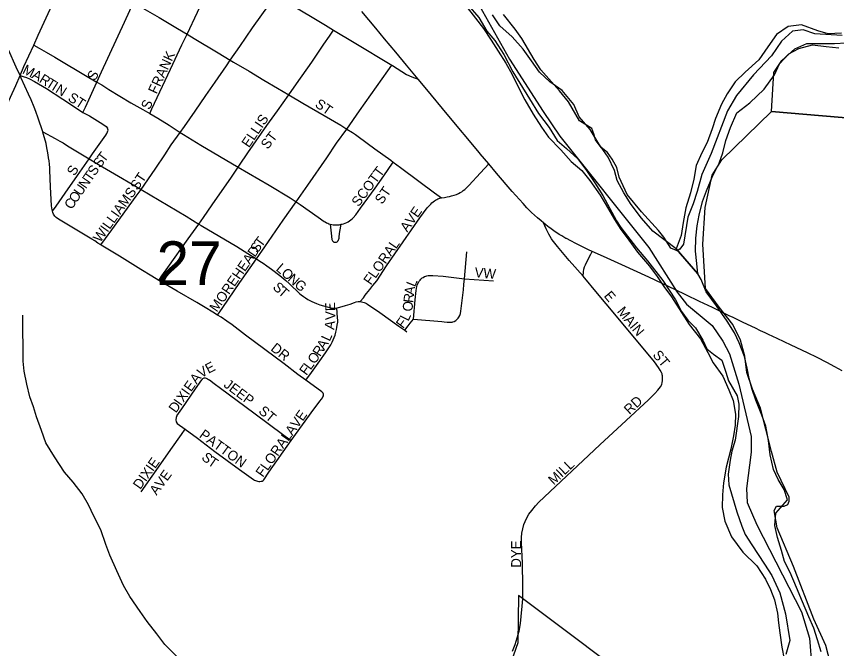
# Model space of a CAD drawing. Extents: x 0 to 680, y 0 to 440.
# Drawn here: x 491.37 to 505.22, y 313.37 to 324.04 of the extents above; entities that cross this region are included whole.
import ezdxf

# ---------------------------------------------------------------- set-up
doc = ezdxf.new("R2010")
doc.units = 0
for name, color, linetype in [('GM_X_City_Street', 7, 'Continuous'), ('GM_X_City_Street_Text', 7, 'Continuous'), ('GM_X_Corporation', 7, 'Continuous'), ('GM_X_County_Road', 7, 'Continuous'), ('GM_X_Major_River', 7, 'Continuous'), ('GM_X_Minor_River', 7, 'Continuous'), ('GM_X_Section', 7, 'Continuous'), ('GM_X_Section_Text', 7, 'Continuous'), ('GM_X_State_Route', 7, 'Continuous'), ('GM_X_Township', 7, 'Continuous')]:
    doc.layers.add(name, color=color, linetype=linetype)

msp = doc.modelspace()

# ---------------------------------------------------------------- linework, layer by layer
at = {"layer": 'GM_X_City_Street'}
for points in [[(491.664, 323.557), (491.74, 323.724), (491.907, 324.091), (492.145, 324.608), (492.283, 324.913)], [(494.254, 323.741), (494.431, 324.111), (494.615, 324.507), (494.724, 324.745), (494.781, 324.875), (494.812, 324.941)], [(494.979, 323.302), (495.142, 323.532), (495.359, 323.85), (495.645, 324.25), (495.745, 324.395)], [(495.745, 324.395), (495.961, 324.268), (496.589, 323.892), (496.727, 323.809)], [(491.433, 323.041), (491.366, 323.184), (491.238, 323.474), (491.196, 323.575), (491.065, 323.909), (491.048, 323.942), (491.027, 323.986), (491.004, 324.024), (490.983, 324.06), (490.966, 324.088), (490.935, 324.135), (490.905, 324.183)], [(492.73, 322.932), (492.809, 323.105), (493.195, 323.943), (493.347, 324.275)], [(493.347, 324.275), (493.505, 324.181), (493.779, 324.022), (494.091, 323.839), (494.254, 323.741)], [(495.971, 322.717), (496.102, 322.9), (496.36, 323.271), (496.564, 323.573), (496.657, 323.708), (496.727, 323.809)], [(496.727, 323.809), (497.074, 323.601), (497.708, 323.218)], [(493.622, 322.399), (493.66, 322.48), (493.973, 323.15), (494.166, 323.561), (494.254, 323.741)], [(494.254, 323.741), (494.373, 323.67), (494.775, 323.427), (494.979, 323.302)], [(491.433, 323.041), (491.499, 323.197), (491.664, 323.557)], [(491.664, 323.557), (491.758, 323.504), (491.874, 323.438), (492.021, 323.353), (492.594, 323.011), (492.73, 322.932)], [(494.138, 322.083), (494.21, 322.182), (494.391, 322.442), (494.571, 322.704), (494.725, 322.93), (494.918, 323.209), (494.979, 323.302)], [(494.979, 323.302), (495.037, 323.267), (495.303, 323.115), (495.546, 322.967), (495.782, 322.829), (495.971, 322.717)], [(496.952, 322.138), (497.166, 322.445), (497.64, 323.121), (497.708, 323.218)], [(497.708, 323.218), (497.721, 323.21), (497.96, 323.06), (498.049, 323.021), (498.154, 322.982)], [(491.089, 322.278), (491.184, 322.482), (491.362, 322.875), (491.433, 323.041)], [(491.433, 323.041), (491.485, 323.026), (491.541, 323.008), (491.592, 322.985), (491.678, 322.944), (491.88, 322.822), (492.156, 322.646), (492.418, 322.469), (492.495, 322.419)], [(491.815, 322.094), (491.74, 322.323), (491.699, 322.433), (491.671, 322.507), (491.619, 322.632), (491.578, 322.729), (491.454, 322.996), (491.433, 323.041)], [(492.495, 322.419), (492.535, 322.507), (492.73, 322.932)], [(492.73, 322.932), (492.811, 322.884), (492.931, 322.808), (493.306, 322.584), (493.505, 322.467), (493.622, 322.399)], [(495.116, 321.497), (495.136, 321.528), (495.277, 321.736), (495.602, 322.2), (495.781, 322.448), (495.971, 322.717)], [(495.971, 322.717), (496.209, 322.576), (496.567, 322.368), (496.849, 322.202), (496.952, 322.138)], [(492.495, 322.419), (492.604, 322.363), (492.829, 322.224), (492.889, 322.183), (492.912, 322.153)], [(493.622, 322.399), (493.76, 322.32), (493.948, 322.207), (494.138, 322.083)], [(492.601, 321.636), (492.658, 321.718), (492.879, 322.034), (492.899, 322.066), (492.912, 322.092), (492.918, 322.122), (492.912, 322.153)], [(496.096, 320.908), (496.29, 321.189), (496.612, 321.651), (496.778, 321.901), (496.952, 322.138)], [(496.952, 322.138), (497.044, 322.081), (497.094, 322.046), (497.143, 322.013), (497.424, 321.805), (497.691, 321.614), (497.735, 321.582)], [(491.815, 322.094), (492.024, 321.979), (492.102, 321.935), (492.158, 321.904), (492.234, 321.858), (492.601, 321.636)], [(491.98, 320.75), (491.973, 320.776), (491.969, 320.811), (491.965, 320.844), (491.949, 321.161), (491.938, 321.445), (491.935, 321.486), (491.931, 321.543), (491.922, 321.602), (491.915, 321.655), (491.908, 321.704), (491.881, 321.854), (491.873, 321.897), (491.863, 321.932), (491.825, 322.064), (491.815, 322.094)], [(493.476, 321.118), (493.591, 321.279), (493.726, 321.479), (493.879, 321.706), (493.986, 321.871), (494.138, 322.083)], [(494.138, 322.083), (494.195, 322.046), (494.484, 321.868), (495.116, 321.497)], [(491.98, 320.75), (492.04, 320.839), (492.195, 321.056), (492.404, 321.355), (492.601, 321.636)], [(492.601, 321.636), (492.757, 321.541), (493.165, 321.306), (493.354, 321.19), (493.476, 321.118)], [(496.855, 320.53), (496.871, 320.533), (496.894, 320.539), (496.923, 320.548), (496.951, 320.562), (496.973, 320.572), (496.996, 320.589), (497.017, 320.603), (497.04, 320.624), (497.058, 320.641), (497.101, 320.69), (497.181, 320.802), (497.427, 321.142), (497.534, 321.295), (497.636, 321.441), (497.735, 321.582)], [(497.735, 321.582), (497.859, 321.491), (498.168, 321.258), (498.43, 321.064), (498.55, 320.975)], [(494.45, 320.532), (494.529, 320.646), (494.679, 320.86), (495.003, 321.328), (495.116, 321.497)], [(495.116, 321.497), (495.636, 321.192), (495.991, 320.977), (496.096, 320.908)], [(498.55, 320.975), (498.598, 320.985), (498.644, 320.992), (498.682, 320.999), (498.719, 321.009), (498.764, 321.022), (498.799, 321.035), (498.834, 321.048), (498.864, 321.065), (498.889, 321.079), (498.917, 321.1), (498.94, 321.117), (498.971, 321.145), (499.011, 321.183), (499.208, 321.398), (499.345, 321.55)], [(492.796, 320.181), (492.875, 320.29), (492.982, 320.438), (493.393, 321.003), (493.476, 321.118)], [(493.476, 321.118), (494.237, 320.665), (494.45, 320.532)], [(495.423, 319.945), (495.565, 320.147), (495.877, 320.598), (496.096, 320.908)], [(496.096, 320.908), (496.165, 320.864), (496.468, 320.648), (496.565, 320.58), (496.582, 320.57), (496.605, 320.557), (496.629, 320.547), (496.647, 320.539), (496.667, 320.534)], [(497.178, 319.224), (497.229, 319.289), (497.261, 319.334), (497.281, 319.363), (497.309, 319.396), (497.336, 319.428), (497.391, 319.498), (497.454, 319.577), (497.622, 319.829), (498.184, 320.639), (498.308, 320.806), (498.367, 320.873), (498.386, 320.892), (498.408, 320.911), (498.429, 320.926), (498.445, 320.937), (498.467, 320.951), (498.487, 320.958), (498.519, 320.969), (498.55, 320.975)], [(492.796, 320.181), (492.746, 320.214), (492.693, 320.249), (492.646, 320.28), (492.45, 320.399), (492.081, 320.617), (492.045, 320.644), (492.02, 320.67), (492, 320.699), (491.985, 320.731), (491.98, 320.75)], [(493.775, 319.584), (493.829, 319.661), (493.93, 319.802), (494.271, 320.284), (494.45, 320.532)], [(494.45, 320.532), (494.488, 320.509), (495.092, 320.154), (495.278, 320.038), (495.326, 320.007), (495.381, 319.973), (495.423, 319.945)], [(496.667, 320.534), (496.685, 320.38), (496.699, 320.271), (496.702, 320.261), (496.706, 320.252), (496.713, 320.243), (496.723, 320.236), (496.732, 320.231), (496.743, 320.228), (496.754, 320.226), (496.765, 320.227), (496.775, 320.229), (496.785, 320.234), (496.793, 320.241), (496.8, 320.249), (496.807, 320.259), (496.812, 320.268), (496.815, 320.28), (496.818, 320.295), (496.82, 320.312), (496.828, 320.373), (496.836, 320.435), (496.855, 320.53)], [(496.667, 320.534), (496.697, 320.527), (496.72, 320.524), (496.743, 320.522), (496.761, 320.521), (496.782, 320.521), (496.803, 320.522), (496.819, 320.524), (496.837, 320.526), (496.855, 320.53)], [(500.94, 319.655), (500.702, 319.92), (500.507, 320.154), (500.418, 320.269), (500.406, 320.284), (500.36, 320.363), (500.316, 320.455), (500.269, 320.555)], [(493.775, 319.584), (493.659, 319.653), (493.472, 319.765), (493.11, 319.99), (492.856, 320.142), (492.802, 320.177), (492.796, 320.181)], [(498.937, 319.612), (498.976, 320.064)], [(500.94, 319.655), (500.948, 319.729), (500.954, 319.772), (500.965, 319.812), (500.977, 319.844), (500.998, 319.884), (501.071, 320.027), (501.094, 320.073)], [(494.768, 318.997), (494.854, 319.123), (495.144, 319.547), (495.423, 319.945)], [(495.423, 319.945), (495.48, 319.909), (495.536, 319.874), (495.6, 319.828), (495.679, 319.773), (495.818, 319.668), (495.919, 319.583), (495.976, 319.528), (496.038, 319.47), (496.094, 319.416), (496.149, 319.364), (496.181, 319.338), (496.217, 319.309), (496.25, 319.287), (496.29, 319.261), (496.327, 319.242), (496.358, 319.225), (496.398, 319.208), (496.439, 319.192), (496.495, 319.171), (496.556, 319.152), (496.618, 319.135), (496.686, 319.12), (496.73, 319.114), (496.76, 319.115), (496.783, 319.119)], [(498.073, 318.929), (498.104, 319.257), (498.12, 319.413), (498.126, 319.445), (498.131, 319.478), (498.14, 319.504), (498.149, 319.53), (498.159, 319.55), (498.17, 319.569), (498.186, 319.588), (498.197, 319.603), (498.222, 319.624), (498.239, 319.634), (498.26, 319.646), (498.283, 319.653), (498.302, 319.659), (498.321, 319.663), (498.345, 319.666), (498.373, 319.665), (498.4, 319.665), (498.575, 319.653), (498.891, 319.617), (498.937, 319.612)], [(498.073, 318.929), (498.556, 318.887), (498.596, 318.883), (498.643, 318.879), (498.674, 318.877), (498.698, 318.875), (498.726, 318.877), (498.742, 318.881), (498.761, 318.89), (498.79, 318.906), (498.814, 318.928), (498.828, 318.945), (498.842, 318.962), (498.857, 318.991), (498.867, 319.022), (498.875, 319.065), (498.883, 319.108), (498.92, 319.423), (498.928, 319.512), (498.937, 319.612)], [(498.937, 319.612), (499.426, 319.577)], [(502.274, 317.991), (502.272, 318.003), (502.262, 318.03), (502.242, 318.069), (502.215, 318.114), (502.143, 318.209), (502.065, 318.301), (501.328, 319.186), (501.181, 319.364), (500.94, 319.655)], [(494.768, 318.997), (494.685, 319.048), (494.557, 319.128), (494.415, 319.21), (494.083, 319.4), (493.775, 319.584)], [(496.783, 319.119), (496.81, 319.124), (496.872, 319.141), (496.926, 319.157), (497.006, 319.184), (497.081, 319.21), (497.11, 319.219), (497.142, 319.224), (497.178, 319.224)], [(497.178, 319.224), (497.178, 319.224), (497.221, 319.216), (497.241, 319.209), (497.262, 319.202), (497.283, 319.191), (497.301, 319.181), (497.51, 319.042), (497.83, 318.811), (497.928, 318.742)], [(496.26, 317.897), (496.355, 318.03), (496.494, 318.226), (496.59, 318.358), (496.679, 318.493), (496.702, 318.542), (496.72, 318.58), (496.736, 318.621), (496.751, 318.66), (496.764, 318.709), (496.776, 318.753), (496.783, 318.789), (496.789, 318.827), (496.796, 318.876), (496.797, 318.913), (496.795, 318.95), (496.783, 319.119)], [(496.26, 317.897), (496.125, 317.994), (495.891, 318.174), (495.242, 318.66), (495.015, 318.831), (494.925, 318.893), (494.826, 318.961), (494.768, 318.997)], [(497.928, 318.742), (497.983, 318.815), (498.018, 318.86), (498.073, 318.929)], [(497.928, 318.742), (497.964, 318.717)], [(499.924, 314.422), (499.918, 314.807), (499.899, 315.156), (499.901, 315.243), (499.906, 315.312), (499.92, 315.389), (499.94, 315.458), (499.959, 315.514), (499.99, 315.575), (500.024, 315.633), (500.071, 315.699), (500.133, 315.776), (500.19, 315.838), (501.224, 316.806), (501.665, 317.216), (502.041, 317.566), (502.152, 317.673), (502.202, 317.727), (502.244, 317.785), (502.267, 317.825), (502.276, 317.859), (502.281, 317.889), (502.282, 317.936), (502.278, 317.969), (502.274, 317.991)], [(494.08, 317.295), (494.163, 317.415), (494.397, 317.75), (494.502, 317.904), (494.511, 317.915), (494.521, 317.924), (494.53, 317.931), (494.543, 317.935)], [(494.543, 317.935), (494.551, 317.937), (494.561, 317.937), (494.575, 317.934), (494.587, 317.929), (494.598, 317.923), (494.616, 317.911), (494.631, 317.902), (494.713, 317.84), (494.818, 317.763), (495.378, 317.344), (495.887, 316.969), (496.01, 316.878)], [(496.527, 317.702), (496.26, 317.897)], [(496.01, 316.878), (496.394, 317.409), (496.449, 317.482), (496.497, 317.544), (496.521, 317.576), (496.539, 317.6), (496.547, 317.615), (496.554, 317.635), (496.554, 317.647), (496.554, 317.659), (496.549, 317.679), (496.54, 317.691), (496.527, 317.702)], [(494.08, 317.295), (494.066, 317.265), (494.062, 317.227), (494.067, 317.194), (494.083, 317.169), (494.222, 317.068)], [(493.475, 316.012), (493.85, 316.539), (493.981, 316.73), (494.159, 316.979), (494.222, 317.068)], [(494.222, 317.068), (494.429, 316.919), (494.724, 316.696), (495.137, 316.392), (495.374, 316.22), (495.391, 316.211), (495.409, 316.202), (495.423, 316.196), (495.443, 316.19), (495.463, 316.187), (495.482, 316.187), (495.501, 316.19), (495.519, 316.195), (495.535, 316.204), (495.546, 316.214)], [(495.546, 316.214), (495.634, 316.342), (496.01, 316.878)]]:
    msp.add_lwpolyline(points, dxfattribs=at)
at = {"layer": 'GM_X_Corporation'}
msp.add_lwpolyline([(502.152, 312.534), (499.848, 314.26), (499.84, 313.46), (499.685, 313.027)], dxfattribs=at)
at = {"layer": 'GM_X_County_Road'}
msp.add_lwpolyline([(499.748, 313.321), (499.791, 313.432), (499.828, 313.546), (499.857, 313.661), (499.88, 313.79), (499.894, 313.909), (499.91, 314.083), (499.919, 314.208), (499.923, 314.311), (499.924, 314.422)], dxfattribs=at)
at = {"layer": 'GM_X_Major_River'}
msp.add_line((502.875, 319.695), (502.51, 320.118), dxfattribs=at)
for points in [[(498.941, 324.241), (499.123, 324.01), (499.259, 323.839)], [(502.51, 320.118), (502.116, 320.415), (501.927, 320.633), (501.752, 320.865), (501.629, 321.062), (501.514, 321.272), (501.471, 321.44), (501.362, 321.663), (501.207, 321.888), (501.059, 322.132), (500.87, 322.344), (500.781, 322.553), (500.586, 322.792), (500.375, 322.937), (500.205, 323.102), (500.069, 323.292), (499.927, 323.489), (499.744, 323.694), (499.534, 323.88), (499.412, 324.07)], [(499.259, 323.839), (499.389, 323.642), (499.504, 323.452), (499.633, 323.249), (499.743, 323.059), (499.858, 322.816), (499.954, 322.633), (500.095, 322.389), (500.237, 322.171), (500.354, 322.001), (500.563, 321.789), (500.739, 321.591), (500.916, 321.44), (501.052, 321.269), (501.227, 321.024), (501.33, 320.855), (501.472, 320.611), (501.575, 320.441), (501.711, 320.264), (501.86, 320.06), (502.062, 319.821), (502.192, 319.651), (502.301, 319.481), (502.431, 319.304), (502.728, 318.836), (502.923, 318.597), (503.045, 318.367), (503.134, 318.191), (503.296, 317.966), (503.398, 317.736), (503.474, 317.554), (503.515, 317.326), (503.504, 317.139), (503.48, 316.959), (503.435, 316.732), (503.354, 316.427), (503.308, 316.167), (503.29, 315.96), (503.285, 315.746), (503.333, 315.518), (503.447, 315.254), (503.635, 314.996), (503.871, 314.763), (504.019, 314.538), (504.102, 314.363), (504.172, 314.187), (504.22, 313.965), (504.236, 313.798), (504.259, 313.63), (504.294, 313.388), (504.336, 313.187)], [(504.961, 313.312), (504.898, 313.514), (504.836, 313.71), (504.753, 313.899), (504.646, 314.156), (504.544, 314.399), (504.436, 314.649), (504.341, 314.838), (504.291, 315.02), (504.223, 315.242), (504.174, 315.444), (504.192, 315.651), (504.391, 315.88), (504.335, 316.049), (504.232, 316.219), (504.156, 316.388), (504.095, 316.636), (504.067, 316.878), (504.025, 317.12), (503.956, 317.308), (503.855, 317.558), (503.792, 317.74), (503.743, 317.929), (503.707, 318.103), (503.665, 318.298), (503.577, 318.528), (503.494, 318.697), (503.371, 318.894), (503.19, 319.152), (503.015, 319.39), (502.933, 319.6), (502.875, 319.695)]]:
    msp.add_lwpolyline(points, dxfattribs=at)
at = {"layer": 'GM_X_Minor_River'}
msp.add_line((502.51, 320.118), (502.875, 319.695), dxfattribs=at)
for points in [[(505.303, 323.757), (505.075, 323.749), (504.902, 323.8), (504.624, 323.9), (504.403, 323.872), (504.205, 323.736), (504.06, 323.525), (503.908, 323.308), (503.676, 323.1), (503.505, 322.937), (503.373, 322.732), (503.275, 322.561), (503.176, 322.316), (503.119, 322.143), (503.033, 321.911), (502.942, 321.739), (502.85, 321.521), (502.811, 321.294), (502.753, 321.062), (502.673, 320.81), (502.627, 320.563), (502.596, 320.343), (502.51, 320.118)], [(502.875, 319.695), (502.859, 319.869), (502.837, 320.077), (502.842, 320.297), (502.867, 320.504), (502.898, 320.684), (502.957, 320.917), (503.021, 321.096), (503.12, 321.327), (503.239, 321.565), (503.296, 321.738), (503.348, 321.944), (503.427, 322.163), (503.533, 322.414), (503.757, 322.583), (503.997, 322.811), (504.17, 323.055), (504.254, 323.24), (504.412, 323.41), (504.581, 323.5), (504.81, 323.561), (505.043, 323.535), (505.257, 323.51)], [(492.587, 315.793), (492.484, 315.976), (492.328, 316.173), (492.185, 316.344), (492.017, 316.602), (491.868, 316.839), (491.793, 317.048), (491.711, 317.277), (491.662, 317.446), (491.599, 317.614), (491.55, 317.83), (491.502, 318.051), (491.486, 318.219), (491.484, 318.433), (491.478, 318.767), (491.477, 318.995)], [(494.092, 313.223), (493.876, 313.435), (493.74, 313.612), (493.578, 313.823), (493.461, 313.993), (493.286, 314.245), (493.177, 314.428), (493.069, 314.678), (492.948, 314.942), (492.879, 315.124), (492.798, 315.373), (492.676, 315.603), (492.587, 315.793)]]:
    msp.add_lwpolyline(points, dxfattribs=at)
at = {"layer": 'GM_X_Section'}
for points in [[(498.994, 324.238), (499.177, 324.021), (499.313, 323.792), (499.45, 323.636), (499.599, 323.399), (499.754, 323.103), (500.032, 322.65), (500.188, 322.4), (500.364, 322.163), (500.5, 321.947), (500.657, 321.811), (500.848, 321.634), (500.997, 321.437), (501.14, 321.228), (501.27, 321.018), (501.502, 320.587), (501.574, 320.479), (501.841, 320.133), (502.024, 319.916), (502.284, 319.584), (502.498, 319.253), (502.602, 319.058), (502.706, 318.909), (502.837, 318.78), (502.96, 318.571), (503.03, 318.429), (503.142, 318.34), (503.28, 318.237), (503.35, 318.036), (503.394, 317.888), (503.543, 317.632), (503.567, 317.491), (503.563, 317.284), (503.509, 316.885), (503.452, 316.699), (503.422, 316.546), (503.391, 316.313), (503.401, 316.133), (503.533, 315.676), (503.622, 315.434), (503.673, 315.293), (503.79, 315.118), (504.004, 314.793), (504.127, 314.597), (504.262, 314.308), (504.355, 313.952), (504.427, 313.504), (504.362, 313.265)], [(505.312, 323.72), (504.852, 323.748), (504.653, 323.812), (504.472, 323.789), (504.289, 323.625), (504.118, 323.375), (503.818, 323.053), (503.531, 322.705), (503.379, 322.447), (503.099, 321.725), (502.945, 321.374), (502.867, 321.082), (502.796, 320.876), (502.705, 320.651), (502.636, 320.192), (502.575, 320.113), (502.527, 320.08), (502.421, 320.129), (502.305, 320.312), (502.213, 320.427), (501.926, 320.739), (501.684, 321.031), (501.549, 321.327), (501.506, 321.488), (501.428, 321.63), (501.35, 321.744), (501.245, 321.827), (501.147, 321.955), (501.123, 322.056), (501.084, 322.15), (500.88, 322.28), (500.692, 322.598), (500.542, 322.787), (500.228, 323.14), (500.112, 323.316), (499.904, 323.667), (499.794, 323.823), (499.598, 324.073)], [(519.621, 321.116), (504.12, 322.434), (504.159, 323.094), (504.296, 323.298), (504.514, 323.494), (504.716, 323.584), (505.183, 323.582), (505.577, 323.608)], [(505.151, 312.983), (505.039, 313.419), (504.834, 313.863), (504.49, 314.751), (504.215, 315.403), (504.167, 315.698), (504.202, 315.771), (504.336, 315.768), (504.396, 315.8), (504.417, 315.853), (504.419, 315.92), (504.213, 316.344), (504.119, 316.693), (503.933, 317.424), (503.799, 317.747), (503.704, 318.029), (503.669, 318.304), (503.594, 318.572), (503.465, 318.841), (503.237, 319.133), (503.003, 319.444), (502.963, 320.192), (503.002, 320.812), (503.119, 321.358), (503.284, 321.621), (504.12, 322.434), (519.621, 321.116)]]:
    msp.add_lwpolyline(points, dxfattribs=at)
at = {"layer": 'GM_X_State_Route'}
for points in [[(498.3, 322.806), (498.154, 322.982), (497.959, 323.219), (497.777, 323.438), (497.587, 323.665), (497.439, 323.841), (497.202, 324.126)], [(499.188, 321.739), (498.642, 322.392), (498.3, 322.806)], [(500.365, 320.479), (500.311, 320.52), (500.269, 320.555), (500.229, 320.587), (500.167, 320.639), (500.069, 320.728), (499.992, 320.809), (499.925, 320.879), (499.741, 321.083), (499.478, 321.391), (499.345, 321.55), (499.204, 321.719), (499.188, 321.739)], [(500.657, 320.289), (500.649, 320.293), (500.579, 320.334), (500.535, 320.36), (500.443, 320.42), (500.377, 320.47), (500.365, 320.479)], [(501.592, 319.846), (501.282, 319.987), (501.094, 320.073), (501.032, 320.101), (500.916, 320.158), (500.816, 320.208), (500.734, 320.25), (500.657, 320.289)], [(503.474, 318.954), (503.405, 318.987), (503.124, 319.123), (502.904, 319.229), (502.675, 319.34), (502.497, 319.423), (502.049, 319.637), (501.592, 319.846)], [(503.936, 318.733), (503.85, 318.774), (503.641, 318.874), (503.474, 318.954)], [(505.316, 318.057), (505.191, 318.125), (505.057, 318.194), (504.889, 318.28), (504.726, 318.357), (504.452, 318.487), (504.217, 318.599), (504.067, 318.67), (504.015, 318.695), (503.936, 318.733)]]:
    msp.add_lwpolyline(points, dxfattribs=at)
at = {"layer": 'GM_X_Township'}
for points in [[(499.191, 324.222), (499.694, 323.318), (500.263, 322.438), (500.546, 322.016), (502.049, 320.136), (502.525, 319.383), (502.685, 319.182), (502.88, 319.019), (503.117, 318.819), (503.3, 318.558), (503.41, 318.341), (503.567, 317.832), (503.778, 316.946), (503.776, 316.684), (503.696, 316.069), (503.711, 315.835), (503.874, 315.455), (504.628, 313.988), (504.76, 313.539), (504.8, 313.045)], [(499.191, 324.222), (499.694, 323.318), (500.263, 322.438), (500.546, 322.016), (502.049, 320.136), (502.525, 319.383), (502.685, 319.182), (503.117, 318.819), (503.3, 318.558), (503.41, 318.341), (503.567, 317.832), (503.778, 316.946), (503.776, 316.684), (503.696, 316.069), (503.711, 315.835), (503.874, 315.455), (504.628, 313.988), (504.76, 313.539), (504.8, 313.045)]]:
    msp.add_lwpolyline(points, dxfattribs=at)

# ---------------------------------------------------------------- texts
at = {"layer": 'GM_X_City_Street_Text'}
for s, height, rotation, p in [('FRANK', 0.1669, 65.0594, (493.738, 322.719)), ('M', 0.167, 333.3291, (491.46, 323.086)), ('A', 0.167, 331.2744, (491.617, 323.008)), ('S', 0.167, 60.245, (492.697, 322.941)), ('R', 0.167, 328.1825, (491.743, 322.938)), ('T', 0.167, 327.9772, (491.855, 322.869)), ('I', 0.167, 328.0029, (491.955, 322.806)), ('N', 0.167, 328.0016, (492.017, 322.767)), ('ST', 0.1669, 327.2569, (492.227, 322.629)), ('S', 0.167, 66.7863, (493.621, 322.453)), ('ST', 0.1669, 325.2979, (496.399, 322.526)), ('ELLIS', 0.1669, 55.8885, (495.298, 321.812)), ('ST', 0.1669, 52.4371, (495.615, 321.786)), ('T', 0.167, 53.3159, (492.855, 321.563)), ('S', 0.167, 54.529, (492.787, 321.468)), ('S', 0.167, 60.2904, (492.357, 321.337)), ('T', 0.167, 55.355, (492.629, 321.239)), ('S', 0.167, 55.234, (492.695, 321.336)), ('ST', 0.1669, 56.3066, (493.418, 321.093)), ('SCOTT', 0.1669, 53.6121, (497.149, 320.815)), ('N', 0.167, 55.3643, (492.545, 321.119)), ('U', 0.167, 55.3568, (492.462, 320.998)), ('WILLIAMS', 0.1669, 54.4627, (492.787, 320.212)), ('ST', 0.1669, 55.3092, (497.546, 320.856)), ('O', 0.167, 55.3339, (492.378, 320.877)), ('C', 0.167, 55.3601, (492.303, 320.768)), ('AVE', 0.1669, 54.6835, (497.971, 320.388)), ('T', 0.167, 53.5126, (495.509, 320.13)), ('S', 0.167, 55.7644, (495.444, 320.035)), ('FLORAL', 0.1669, 55.1724, (497.355, 319.493)), ('MOREHEAD', 0.1669, 55.3059, (494.755, 319.037)), ('L', 0.167, 318.886, (495.741, 319.762)), ('O', 0.167, 318.9249, (495.83, 319.685)), ('VW', 0.1669, 354.8083, (499.101, 319.638)), ('N', 0.167, 318.8819, (495.94, 319.588)), ('S', 0.167, 315.4636, (495.687, 319.455)), ('T', 0.167, 318.5921, (495.778, 319.366)), ('G', 0.167, 319.0533, (496.052, 319.491)), ('A', 0.167, 82.2594, (498.084, 319.327)), ('L', 0.167, 68.1681, (498.101, 319.462)), ('R', 0.167, 83.3299, (498.069, 319.197)), ('E', 0.167, 309.8092, (501.281, 319.318)), ('E', 0.167, 92.2153, (496.755, 319.067)), ('O', 0.167, 84.7106, (498.056, 319.052)), ('V', 0.167, 90.2854, (496.756, 318.914)), ('MAIN', 0.1669, 309.8086, (501.502, 319.054)), ('F', 0.167, 53.2394, (497.899, 318.76)), ('L', 0.167, 64.2004, (497.987, 318.884)), ('A', 0.167, 82.3723, (496.735, 318.744)), ('L', 0.167, 65.4282, (496.66, 318.543)), ('DR', 0.1669, 321.3455, (495.652, 318.412)), ('A', 0.167, 57.8437, (496.57, 318.397)), ('R', 0.167, 57.3637, (496.498, 318.285)), ('ST', 0.1669, 309.8092, (502.104, 318.319)), ('O', 0.167, 54.8386, (496.409, 318.158)), ('V', 0.167, 32.6656, (494.493, 317.927)), ('E', 0.167, 27.7993, (494.614, 318.004)), ('F', 0.167, 53.6874, (496.268, 317.966)), ('L', 0.167, 53.6756, (496.337, 318.06)), ('A', 0.167, 51.1627, (494.412, 317.822)), ('E', 0.167, 54.5671, (494.32, 317.692)), ('JEEP', 0.1669, 323.1359, (494.858, 317.796)), ('X', 0.167, 54.5818, (494.192, 317.513)), ('I', 0.167, 54.5639, (494.277, 317.633)), ('I', 0.167, 54.5788, (494.149, 317.453)), ('RD', 0.1669, 42.8717, (501.722, 317.308)), ('D', 0.167, 54.5639, (494.064, 317.333)), ('ST', 0.1669, 320.2016, (495.447, 317.354)), ('AVE', 0.1669, 54.6878, (496.032, 316.952)), ('PATTON', 0.1669, 323.9706, (494.446, 316.944)), ('FLORAL', 0.1669, 54.8333, (495.533, 316.247)), ('DIXIE', 0.1669, 54.6401, (493.462, 316.041)), ('S', 0.167, 318.0148, (494.484, 316.575)), ('T', 0.167, 325.4352, (494.59, 316.482)), ('MILL', 0.1669, 43.1499, (500.444, 316.118)), ('AVE', 0.1669, 53.526, (493.738, 315.944)), ('DYE', 0.1669, 90, (499.891, 314.731))]:
    msp.add_text(s, height=height, rotation=rotation, dxfattribs=at).set_placement(p)
at = {"layer": 'GM_X_Section_Text'}
msp.add_text('27', height=0.7377, rotation=0, dxfattribs=at).set_placement((493.738, 319.505))

doc.saveas('drawing.dxf')
